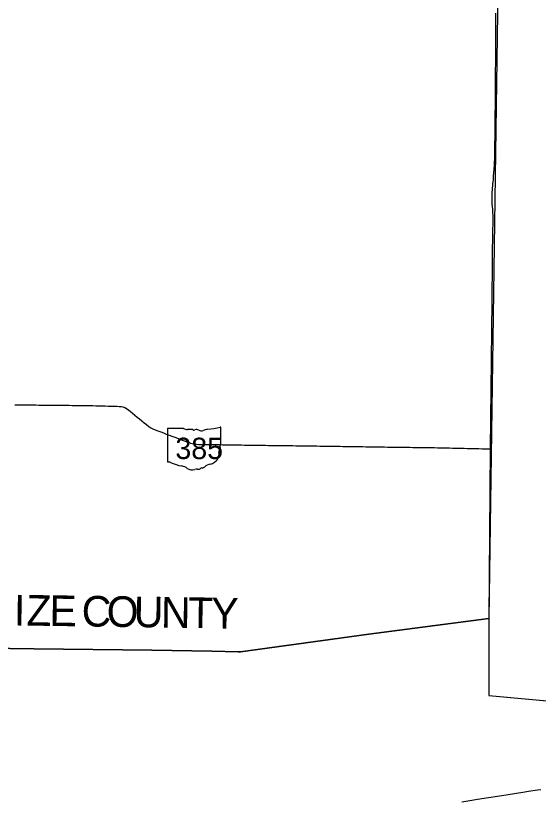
# Model space of a CAD drawing. Extents: x 0 to 34, y 0 to 22.
# Drawn here: x 6.5313 to 6.805, y 19.6111 to 20.0225 of the extents above; entities that cross this region are included whole.
import ezdxf

# ---------------------------------------------------------------- set-up
doc = ezdxf.new("R2010")
doc.units = 0
for name, color, linetype in [('GM_X_County', 7, 'Continuous'), ('GM_X_County_Text', 7, 'Continuous'), ('GM_X_State_Location', 7, 'Continuous'), ('GM_X_State_Route', 7, 'Continuous'), ('GM_X_State_Shield', 7, 'Continuous'), ('SC_Scratch1', 7, 'Continuous')]:
    doc.layers.add(name, color=color, linetype=linetype)

msp = doc.modelspace()

# ---------------------------------------------------------------- linework, layer by layer
at = {"layer": 'GM_X_County'}
for points in [[(6.782678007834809, 20.023846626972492), (6.7827006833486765, 20.020152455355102), (6.782702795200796, 20.015931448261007), (6.782656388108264, 20.010919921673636), (6.782596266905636, 20.001951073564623), (6.782592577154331, 19.9993126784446), (6.782518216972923, 19.991925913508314), (6.782480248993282, 19.98811941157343), (6.7824760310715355, 19.98770596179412), (6.7824454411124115, 19.979528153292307), (6.782342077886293, 19.966338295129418), (6.782310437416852, 19.96238044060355), (6.782151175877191, 19.95156529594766), (6.782022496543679, 19.947610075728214), (6.781942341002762, 19.94523641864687), (6.781906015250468, 19.944708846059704), (6.78187008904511, 19.944181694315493), (6.781699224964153, 19.942079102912), (6.781490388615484, 19.938393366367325), (6.781346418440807, 19.936286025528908), (6.781277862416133, 19.93555826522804), (6.781122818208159, 19.933920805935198), (6.78087284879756, 19.931296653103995), (6.78077053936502, 19.929719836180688), (6.780728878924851, 19.92814091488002), (6.7807283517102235, 19.92576778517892), (6.780788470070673, 19.923659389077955), (6.780875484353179, 19.92234467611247), (6.780974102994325, 19.92102943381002), (6.781011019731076, 19.92050365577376), (6.78112229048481, 19.91918946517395), (6.781165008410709, 19.918131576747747), (6.781166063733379, 19.915488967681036), (6.78117133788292, 19.915228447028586), (6.7811734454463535, 19.914436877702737), (6.7811750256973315, 19.914196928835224), (6.781175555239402, 19.91396488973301), (6.781160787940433, 19.913308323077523), (6.78116131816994, 19.912912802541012), (6.781163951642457, 19.912528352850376), (6.781110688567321, 19.911000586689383), (6.781091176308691, 19.909966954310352), (6.781088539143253, 19.908913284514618), (6.7809915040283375, 19.90334750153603), (6.780968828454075, 19.902061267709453), (6.780944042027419, 19.897577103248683), (6.780876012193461, 19.8920376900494), (6.78082380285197, 19.886234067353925), (6.780736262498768, 19.87990361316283), (6.780668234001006, 19.874893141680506), (6.780689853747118, 19.87410526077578), (6.780735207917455, 19.873470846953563), (6.780788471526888, 19.87289602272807), (6.779779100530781, 19.795371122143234), (6.7791452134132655, 19.70641722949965), (6.716207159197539, 19.69816401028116), (6.64911823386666, 19.68901585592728), (6.6477660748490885, 19.689039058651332), (6.634087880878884, 19.68927320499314), (6.602644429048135, 19.689810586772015), (6.540898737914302, 19.690626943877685), (6.502583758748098, 19.69107941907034)], [(6.268171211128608, 19.597972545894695), (6.268916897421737, 19.643535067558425), (6.269083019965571, 19.65133001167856), (6.269834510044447, 19.686624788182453), (6.269993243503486, 19.6941687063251), (6.354934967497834, 19.693286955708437), (6.440213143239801, 19.691838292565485), (6.502583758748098, 19.69107941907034), (6.540898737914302, 19.690626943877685), (6.602644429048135, 19.689810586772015), (6.634087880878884, 19.68927320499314), (6.6477660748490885, 19.689039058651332), (6.64911823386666, 19.68901585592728), (6.716207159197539, 19.69816401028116), (6.7791452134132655, 19.70641722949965), (6.779067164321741, 19.66614731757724), (6.828674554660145, 19.661567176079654)]]:
    msp.add_lwpolyline(points, dxfattribs=at)
at = {"layer": 'GM_X_State_Route'}
for points in [[(6.530782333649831, 19.81847731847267), (6.53236442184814, 19.818462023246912), (6.533946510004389, 19.818446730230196), (6.5355285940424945, 19.81843143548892), (6.537110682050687, 19.81841614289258), (6.538692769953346, 19.818400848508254), (6.5402748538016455, 19.818385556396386), (6.541856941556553, 19.818370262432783), (6.543439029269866, 19.818354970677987), (6.545021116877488, 19.818339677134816), (6.546603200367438, 19.81832438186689), (6.548185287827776, 19.81830908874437), (6.549767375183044, 19.818293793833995), (6.551349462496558, 19.818278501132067), (6.5529315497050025, 19.818263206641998), (6.554513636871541, 19.818247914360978), (6.556095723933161, 19.818232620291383), (6.557677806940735, 19.818217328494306), (6.5592598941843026, 19.818202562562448), (6.560841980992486, 19.81818726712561), (6.562424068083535, 19.81817250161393), (6.564006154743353, 19.818157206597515), (6.565588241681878, 19.818142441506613), (6.566446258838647, 19.81813400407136), (6.567303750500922, 19.8181260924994), (6.568742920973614, 19.818101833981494), (6.570182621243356, 19.818077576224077), (6.571764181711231, 19.818034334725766), (6.573345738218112, 19.817991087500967), (6.574927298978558, 19.81794784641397), (6.576508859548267, 19.817904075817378), (6.57809041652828, 19.81786083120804), (6.579671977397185, 19.817817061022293), (6.581253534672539, 19.817773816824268), (6.582835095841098, 19.817730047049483), (6.584416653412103, 19.8176868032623), (6.585514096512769, 19.817656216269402), (6.586611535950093, 19.817626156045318), (6.587459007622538, 19.81738409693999), (6.588549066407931, 19.817003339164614), (6.589854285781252, 19.81610893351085), (6.590592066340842, 19.815603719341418), (6.591329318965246, 19.81509850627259), (6.592547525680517, 19.81408913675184), (6.593765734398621, 19.81307976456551), (6.594983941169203, 19.812070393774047), (6.59620214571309, 19.81106049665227), (6.597420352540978, 19.810051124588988), (6.598638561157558, 19.809041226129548), (6.599799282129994, 19.80807878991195), (6.6009605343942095, 19.807116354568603), (6.602145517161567, 19.806330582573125), (6.603218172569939, 19.80586334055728), (6.604290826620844, 19.80539662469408), (6.60577060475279, 19.80483656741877), (6.607250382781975, 19.804276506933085), (6.6087301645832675, 19.80371592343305), (6.610209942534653, 19.80315586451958), (6.611689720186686, 19.80259527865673), (6.613169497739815, 19.802034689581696), (6.614649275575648, 19.801474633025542), (6.616129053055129, 19.800914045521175), (6.617608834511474, 19.80035345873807), (6.6190886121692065, 19.79979340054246), (6.620567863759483, 19.799232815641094), (6.62134466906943, 19.798939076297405), (6.622120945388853, 19.79864480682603), (6.622931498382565, 19.79842858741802), (6.62374153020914, 19.798211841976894), (6.6249676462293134, 19.797956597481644), (6.625981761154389, 19.797848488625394), (6.626996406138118, 19.797739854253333), (6.6285784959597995, 19.797717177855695), (6.630160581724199, 19.797694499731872), (6.631742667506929, 19.797671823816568), (6.633324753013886, 19.797648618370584), (6.634906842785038, 19.797625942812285), (6.636488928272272, 19.797602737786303), (6.638071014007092, 19.797580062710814), (6.639653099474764, 19.797556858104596), (6.641235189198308, 19.797534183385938), (6.642817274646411, 19.79751097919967), (6.644399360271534, 19.79748830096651), (6.645391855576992, 19.797473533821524), (6.646384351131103, 19.7974592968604), (6.647966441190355, 19.79743767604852), (6.649548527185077, 19.79741605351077), (6.651130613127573, 19.79739442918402), (6.65271269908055, 19.79737280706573), (6.654294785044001, 19.797351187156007), (6.655876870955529, 19.797329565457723), (6.657458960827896, 19.797307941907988), (6.659041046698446, 19.79728632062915), (6.660623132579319, 19.797264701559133), (6.662205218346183, 19.797243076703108), (6.66378730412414, 19.79722145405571), (6.665369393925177, 19.797199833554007), (6.666951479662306, 19.797178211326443), (6.668533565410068, 19.797156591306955), (6.67011565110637, 19.797134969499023), (6.671697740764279, 19.797113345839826), (6.673279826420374, 19.79709172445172), (6.674861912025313, 19.797070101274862), (6.676443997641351, 19.797048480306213), (6.6780260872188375, 19.797026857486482), (6.679608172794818, 19.79700523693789), (6.6811902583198, 19.79698361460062), (6.68277234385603, 19.79696199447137), (6.684354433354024, 19.79694037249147), (6.68593651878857, 19.79691874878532), (6.68751860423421, 19.79689712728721), (6.689100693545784, 19.796874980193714), (6.690682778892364, 19.79685335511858), (6.69195899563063, 19.796835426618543), (6.6932357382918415, 19.796818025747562), (6.69481782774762, 19.79679692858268), (6.696399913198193, 19.79677583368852), (6.697981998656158, 19.79675474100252), (6.699564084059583, 19.796733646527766), (6.701146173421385, 19.79671255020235), (6.702709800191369, 19.796691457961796), (6.704272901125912, 19.796670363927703), (6.705812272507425, 19.796661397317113), (6.707394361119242, 19.796637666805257), (6.708976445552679, 19.796613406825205), (6.7105585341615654, 19.796589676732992), (6.711876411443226, 19.79656963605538), (6.7131942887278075, 19.796549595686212), (6.714776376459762, 19.79652217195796), (6.716358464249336, 19.796494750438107), (6.717940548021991, 19.79646732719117), (6.719258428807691, 19.79644465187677), (6.7205768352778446, 19.796421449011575), (6.7221589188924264, 19.796392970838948), (6.723345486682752, 19.796371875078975), (6.724532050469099, 19.796350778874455), (6.726114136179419, 19.796332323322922), (6.726905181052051, 19.79632335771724), (6.727696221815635, 19.796313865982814), (6.729278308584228, 19.79630173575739), (6.730069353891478, 19.796295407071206), (6.730860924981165, 19.796289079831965), (6.731782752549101, 19.79627642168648), (6.732705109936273, 19.796263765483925), (6.733648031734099, 19.79624372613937), (6.734590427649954, 19.796223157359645), (6.736160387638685, 19.79620259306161), (6.736989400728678, 19.796191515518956), (6.737818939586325, 19.796179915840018), (6.739401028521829, 19.796158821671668), (6.740667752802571, 19.796141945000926), (6.741934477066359, 19.79612506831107), (6.746019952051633, 19.79609448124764), (6.7474696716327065, 19.796070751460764), (6.749051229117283, 19.79603963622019), (6.750632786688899, 19.796008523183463), (6.752214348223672, 19.795976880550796), (6.753532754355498, 19.795950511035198), (6.754851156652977, 19.795924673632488), (6.756432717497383, 19.795886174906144), (6.75748744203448, 19.79586086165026), (6.758542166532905, 19.795835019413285), (6.7601237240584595, 19.79580021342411), (6.761705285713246, 19.795765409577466), (6.7626281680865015, 19.795745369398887), (6.763551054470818, 19.795724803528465), (6.7648694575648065, 19.795703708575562), (6.766187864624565, 19.795682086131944), (6.767769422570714, 19.795648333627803), (6.7690878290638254, 19.795619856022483), (6.770405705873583, 19.79559190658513), (6.771987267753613, 19.795554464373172), (6.772909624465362, 19.795532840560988), (6.773831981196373, 19.795510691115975), (6.775413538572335, 19.79546323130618), (6.776467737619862, 19.795431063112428), (6.777521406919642, 19.795399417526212), (6.778720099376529, 19.795358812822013), (6.779798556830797, 19.79532506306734)], [(6.765014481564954, 19.610385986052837), (6.770321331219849, 19.611224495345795), (6.773161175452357, 19.61167275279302), (6.788190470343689, 19.614046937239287), (6.793577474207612, 19.61488016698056), (6.796893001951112, 19.615392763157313), (6.799970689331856, 19.615868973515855), (6.804708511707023, 19.616602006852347), (6.806300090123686, 19.616845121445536)]]:
    msp.add_lwpolyline(points, dxfattribs=at)
at = {"layer": 'GM_X_State_Shield'}
for p, q in [((6.6107908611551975, 19.805806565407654), (6.6107908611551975, 19.788822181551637)), ((6.619257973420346, 19.806098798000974), (6.611066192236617, 19.806098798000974)), ((6.6387628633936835, 19.797634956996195), (6.6387628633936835, 19.80651970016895)), ((6.638760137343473, 19.797637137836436), (6.6387628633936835, 19.797634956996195))]:
    msp.add_line(p, q, dxfattribs=at)
for centre, major_axis, ratio, start_param, end_param in [((6.611111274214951, 19.805842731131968), (0.00032405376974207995, 0), 0.7999999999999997, 1.7126933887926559, 3.283489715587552), ((6.621208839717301, 19.808070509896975), (0.0031431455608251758, 0), 0.8000000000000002, 4.042522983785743, 4.731795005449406), ((6.622250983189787, 19.796563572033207), (0.011283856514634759, 0), 0.7999999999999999, 1.4047577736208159, 1.6578580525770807), ((6.624812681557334, 19.80593078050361), (0.0009067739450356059, 0), 0.8, 3.836095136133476, 5.185414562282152), ((6.626143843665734, 19.803967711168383), (0.001885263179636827, 0), 0.8000000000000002, 0.9506229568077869, 2.0794050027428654), ((6.632582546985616, 19.800911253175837), (0.005967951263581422, 0), 0.8000000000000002, 1.6990113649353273, 2.107814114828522), ((6.628798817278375, 19.829254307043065), (0.029664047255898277, 0), 0.7999999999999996, 4.81439421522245, 5.042368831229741), ((6.638452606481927, 19.80655654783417), (0.00031139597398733, 0), 0.8000000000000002, 6.141151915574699, 7.989035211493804), ((6.628577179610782, 19.80666022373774), (0.0022679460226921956, 0), 0.8, 4.0815607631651, 5.145722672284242), ((6.638690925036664, 19.796982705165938), (0.0004819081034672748, 0), 0.8000000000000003, 1.8839779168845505, 3.671072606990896), ((6.638430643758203, 19.797600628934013), (0.0003332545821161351, 0), 0.8, 5.054540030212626, 6.418171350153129), ((6.630460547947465, 19.7927865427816), (0.007419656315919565, 0), 0.8000000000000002, 5.1017524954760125, 6.440017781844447), ((6.639878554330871, 19.793916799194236), (0.0021047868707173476, 0), 0.7999999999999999, 2.3877238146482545, 3.2625368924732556), ((6.63562506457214, 19.795859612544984), (0.00289289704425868, 0), 0.8, 5.934694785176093, 6.69594811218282), ((6.611114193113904, 19.788785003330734), (0.00032693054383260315, 0), 0.7999999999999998, 3.0012400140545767, 4.508300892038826), ((6.61116376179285, 19.790522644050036), (0.0024948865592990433, 0), 0.8, 4.6659456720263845, 4.897461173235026), ((6.611674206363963, 19.787842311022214), (0.0008996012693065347, 0), 0.8000000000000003, 0.5192071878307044, 1.6278990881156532), ((6.623032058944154, 19.803102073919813), (0.02142156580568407, 0), 0.7999999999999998, 4.195997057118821, 4.488960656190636), ((6.616645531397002, 19.781191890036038), (0.006702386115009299, 0), 0.8, 0.8235188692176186, 1.3235874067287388), ((6.623894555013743, 19.78775804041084), (0.004253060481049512, 0), 0.8000000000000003, 4.0264810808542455, 4.996735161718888), ((6.626662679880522, 19.78648613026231), (0.002266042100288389, 0), 0.8, 4.691043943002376, 5.507373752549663), ((6.628712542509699, 19.784841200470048), (0.000637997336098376, 0), 0.8000000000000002, 1.1475841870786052, 2.315151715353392), ((6.628440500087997, 19.787176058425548), (0.002397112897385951, 0), 0.8000000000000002, 4.93706856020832, 5.642249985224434), ((6.633589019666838, 19.784053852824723), (0.004063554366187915, 0), 0.8000000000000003, 1.6476453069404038, 2.4884337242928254), ((6.6263519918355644, 19.781885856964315), (0.003494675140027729, 0), 0.7999999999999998, 1.4956620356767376, 1.9409797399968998)]:
    msp.add_ellipse(centre, major_axis=major_axis, ratio=ratio, start_param=start_param, end_param=end_param, dxfattribs=at)
at = {"layer": 'SC_Scratch1'}
msp.add_lwpolyline([(2.687171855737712, 20.90003552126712), (3.2142434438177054, 20.88418071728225), (4.228919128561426, 20.864527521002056), (4.223719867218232, 20.609960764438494), (4.744145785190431, 20.60060905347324), (4.744271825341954, 20.603572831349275), (5.263950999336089, 20.59517564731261), (5.262426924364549, 20.42496787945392), (5.773237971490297, 20.420393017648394), (5.772303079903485, 20.334927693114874), (6.723366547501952, 20.3291371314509), (6.788018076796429, 20.32885875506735), (6.7791452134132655, 19.70641722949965), (6.779067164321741, 19.66614731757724), (7.904790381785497, 19.562688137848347), (8.385858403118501, 19.514992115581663), (8.383646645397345, 19.484096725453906), (8.335015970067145, 18.995121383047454), (8.310663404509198, 18.751026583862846), (8.25942243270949, 18.216672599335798), (8.225921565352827, 17.874942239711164), (8.480167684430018, 17.84825982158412)], dxfattribs=at)

# ---------------------------------------------------------------- texts
at = {"layer": 'GM_X_County_Text'}
for s, height, rotation, p in [('I', 0.01607403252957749, 359.250264, (6.53028158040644, 19.702805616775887)), ('Z', 0.016074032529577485, 359.226953, (6.5368566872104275, 19.70271957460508)), ('E', 0.016074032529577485, 359.191278, (6.548876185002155, 19.702557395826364)), ('C', 0.01607403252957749, 359.174448, (6.56577662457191, 19.702317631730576)), ('O', 0.016074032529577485, 359.173817, (6.5788595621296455, 19.702129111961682)), ('U', 0.016074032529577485, 359.17408900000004, (6.5930738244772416, 19.70192413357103)), ('N', 0.016074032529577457, 359.16376, (6.607287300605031, 19.701719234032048)), ('T', 0.016074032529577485, 359.09612899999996, (6.621496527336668, 19.701511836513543)), ('Y', 0.016074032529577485, 358.909542, (6.633504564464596, 19.70132241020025))]:
    msp.add_text(s, height=height, rotation=rotation, dxfattribs=at).set_placement(p)
at = {"layer": 'GM_X_State_Location'}
msp.add_text('385', height=1.6074032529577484e-05, rotation=1.0000000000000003e-05, dxfattribs=at).set_placement((6.6187881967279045, 19.79501574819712))
for s, p in [('s', (6.6244626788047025, 19.796185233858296)), ('r', (6.624461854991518, 19.796185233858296))]:
    msp.add_text(s, height=1.6074032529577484e-05, dxfattribs=at).set_placement(p)
at = {"layer": 'GM_X_State_Shield'}
msp.add_text('385', height=0.011189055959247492, dxfattribs=at).set_placement((6.614961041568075, 19.790019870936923))

doc.saveas('drawing.dxf')
